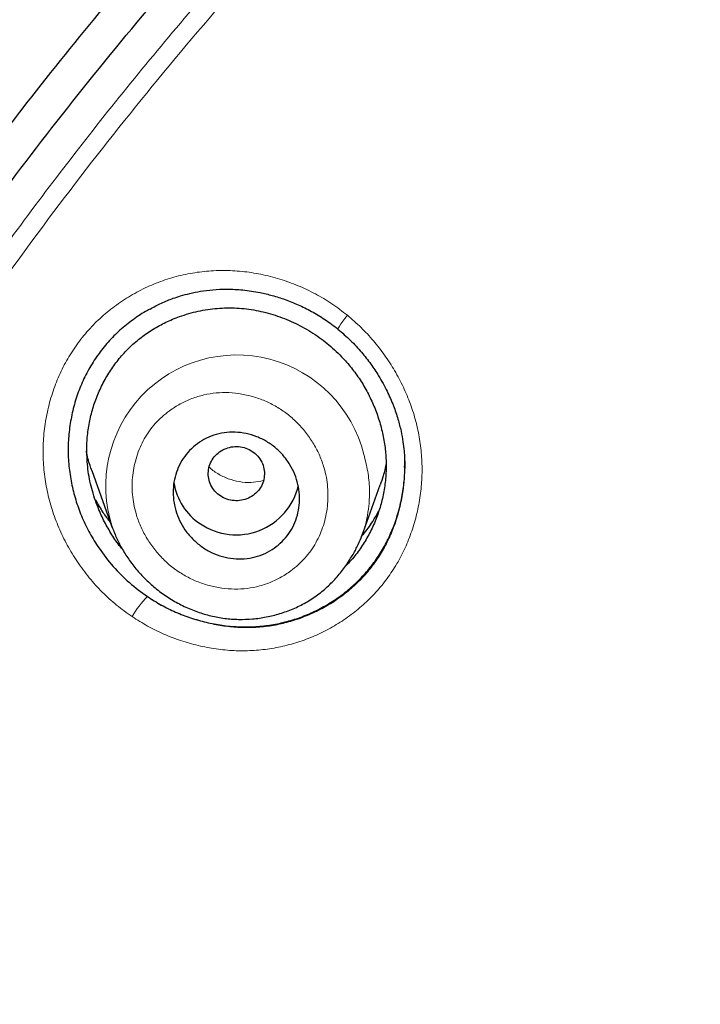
# Model space of a CAD drawing. Header units: millimetres. Extents: x 8 to 846, y 12 to 2113.
# Tile 297 of 515: x 432 to 442, y 1845 to 1859. Entities that reach past the tile are written whole.
import ezdxf

# ---------------------------------------------------------------- set-up
doc = ezdxf.new("R2010")
doc.units = ezdxf.units.MM

msp = doc.modelspace()

# ---------------------------------------------------------------- linework, layer by layer
at = {"color": 8, "linetype": 'Continuous', "lineweight": 0}
msp.add_line((437.473, 1852.684), (437.471, 1852.824), dxfattribs=at)
at = {"color": 7, "linetype": 'Continuous', "lineweight": 30}
for p, q in [((437.474, 1852.671), (437.473, 1852.684)), ((433.019, 1852.622), (433.306, 1851.82)), ((436.866, 1851.689), (437.127, 1852.417)), ((433.318, 1851.807), (433.312, 1851.822)), ((436.864, 1851.7), (436.861, 1851.691))]:
    msp.add_line(p, q, dxfattribs=at)
at = {"color": 8, "linetype": 'Continuous', "lineweight": 0, "flags": 128}
msp.add_lwpolyline([(436.659, 1854.834), (436.625, 1854.789), (436.594, 1854.748), (436.567, 1854.711), (436.547, 1854.681), (436.532, 1854.657), (436.525, 1854.642), (436.526, 1854.635), (436.533, 1854.637)], dxfattribs=at)
at = {"color": 8, "linetype": 'Continuous', "lineweight": 0}
for centre, radius, start, end in [((435.083, 1852.405), 1.864, 13.8871, 198.2061), ((434.872, 1849.79), 1.483, 135.5789, 149.5118)]:
    msp.add_arc(centre, radius, start, end, dxfattribs=at)
at = {"color": 7, "linetype": 'Continuous', "lineweight": 30}
for centre, radius, start, end in [((435.043, 1852.586), 0.866, 189.2154, 236.6287), ((435.077, 1852.614), 0.907, 235.8155, 347.0066)]:
    msp.add_arc(centre, radius, start, end, dxfattribs=at)
at = {"color": 8, "linetype": 'Continuous', "lineweight": 0}
for points, knots in [([(418.074, 1827.918), (418.066, 1828.238), (418.047, 1828.984), (418.052, 1830.153), (418.083, 1831.425), (418.148, 1832.735), (418.246, 1834.081), (418.382, 1835.462), (418.554, 1836.84), (418.76, 1838.214), (419, 1839.582), (419.275, 1840.944), (419.575, 1842.263), (419.898, 1843.537), (420.24, 1844.767), (420.61, 1845.989), (421.009, 1847.204), (421.435, 1848.411), (421.904, 1849.644), (422.417, 1850.904), (422.977, 1852.187), (423.571, 1853.457), (424.196, 1854.712), (424.853, 1855.952), (425.541, 1857.177), (426.24, 1858.352), (426.946, 1859.477), (427.656, 1860.555), (428.391, 1861.618), (429.151, 1862.664), (429.934, 1863.695), (430.765, 1864.739), (431.647, 1865.795), (432.581, 1866.859), (433.542, 1867.901), (434.529, 1868.921), (435.542, 1869.917), (436.581, 1870.89), (437.614, 1871.811), (438.639, 1872.682), (439.653, 1873.507), (440.686, 1874.309), (441.737, 1875.089), (442.807, 1875.847), (443.926, 1876.604), (445.096, 1877.358), (446.32, 1878.105), (447.562, 1878.823), (448.821, 1879.513), (450.098, 1880.173), (451.392, 1880.804), (452.665, 1881.388), (453.915, 1881.928), (455.141, 1882.425), (456.378, 1882.897), (457.626, 1883.341), (458.884, 1883.759), (460.189, 1884.162), (461.543, 1884.547), (462.945, 1884.911), (464.355, 1885.243), (465.773, 1885.541), (467.199, 1885.808), (468.631, 1886.041), (470.028, 1886.237), (471.39, 1886.396), (472.716, 1886.523), (474.044, 1886.622), (475.374, 1886.693), (476.705, 1886.736), (478.078, 1886.751), (479.492, 1886.734), (480.944, 1886.683), (482.395, 1886.599), (483.843, 1886.481), (485.287, 1886.33), (486.727, 1886.146), (488.122, 1885.935), (489.472, 1885.7), (490.776, 1885.445), (492.074, 1885.162), (493.365, 1884.852), (494.649, 1884.515), (495.964, 1884.14), (497.307, 1883.723), (498.678, 1883.263), (500.036, 1882.772), (501.382, 1882.248), (502.714, 1881.694), (504.031, 1881.108), (505.297, 1880.51), (506.511, 1879.901), (507.676, 1879.286), (508.826, 1878.646), (509.961, 1877.982), (511.08, 1877.294), (512.217, 1876.56), (513.368, 1875.78), (514.532, 1874.95), (515.674, 1874.093), (516.795, 1873.21), (517.892, 1872.301), (518.967, 1871.366), (519.989, 1870.433), (520.958, 1869.505), (521.878, 1868.583), (522.776, 1867.642), (523.652, 1866.683), (524.505, 1865.704), (525.36, 1864.678), (526.215, 1863.602), (527.066, 1862.476), (527.888, 1861.33), (528.682, 1860.166), (529.445, 1858.983), (530.179, 1857.783), (530.863, 1856.601), (531.5, 1855.437), (532.091, 1854.295), (532.656, 1853.141), (533.194, 1851.974), (533.704, 1850.797), (534.201, 1849.573), (534.682, 1848.302), (535.143, 1846.985), (535.571, 1845.657), (535.964, 1844.321), (536.325, 1842.976), (536.651, 1841.623), (536.935, 1840.302), (537.179, 1839.012), (537.388, 1837.756), (537.568, 1836.496), (537.718, 1835.232), (537.839, 1833.966), (537.933, 1832.658), (537.998, 1831.31), (538.028, 1829.922), (538.028, 1828.751), (538.005, 1828.042), (537.997, 1827.797)], [0, 0, 0, 0, 0.005252, 0.012201, 0.019149, 0.026096, 0.033674, 0.04125, 0.048826, 0.056401, 0.063977, 0.071552, 0.079127, 0.086071, 0.093015, 0.09996, 0.106905, 0.113851, 0.120799, 0.128379, 0.13596, 0.14354, 0.151118, 0.158695, 0.166272, 0.173848, 0.180792, 0.187736, 0.19468, 0.201624, 0.208568, 0.215513, 0.223089, 0.230666, 0.238244, 0.245823, 0.253404, 0.260985, 0.268564, 0.275511, 0.282457, 0.289402, 0.296347, 0.303291, 0.310235, 0.31781, 0.325386, 0.332961, 0.340537, 0.348114, 0.355691, 0.363269, 0.370217, 0.377167, 0.384116, 0.391064, 0.398011, 0.404957, 0.412534, 0.42011, 0.427686, 0.435261, 0.442837, 0.450412, 0.457988, 0.464933, 0.471879, 0.478825, 0.485772, 0.49272, 0.49967, 0.507251, 0.51483, 0.522408, 0.529986, 0.537562, 0.545138, 0.552714, 0.559658, 0.566603, 0.573547, 0.580492, 0.587437, 0.594382, 0.60196, 0.609538, 0.617118, 0.624699, 0.63228, 0.639859, 0.647436, 0.654382, 0.661327, 0.668271, 0.675216, 0.68216, 0.689104, 0.696679, 0.704255, 0.711831, 0.719408, 0.726986, 0.734564, 0.742145, 0.749094, 0.756043, 0.76299, 0.769936, 0.776881, 0.783826, 0.791402, 0.798978, 0.806553, 0.814128, 0.821704, 0.829279, 0.836855, 0.843801, 0.850747, 0.857694, 0.864643, 0.871592, 0.878541, 0.886119, 0.893697, 0.901273, 0.908849, 0.916425, 0.924, 0.931575, 0.938519, 0.945463, 0.952407, 0.959352, 0.966297, 0.973243, 0.980821, 0.988401, 0.995982, 1, 1, 1, 1]), ([(421.507, 1824.421), (421.52, 1825.319), (421.546, 1827.111), (421.758, 1829.786), (422.096, 1832.439), (422.569, 1835.071), (423.175, 1837.68), (423.915, 1840.266), (424.789, 1842.822), (425.79, 1845.332), (426.915, 1847.784), (428.159, 1850.17), (429.523, 1852.493), (431.005, 1854.754), (432.604, 1856.95), (434.317, 1859.073), (436.134, 1861.109), (438.046, 1863.05), (440.049, 1864.892), (442.142, 1866.636), (444.326, 1868.282), (446.598, 1869.828), (448.952, 1871.269), (451.372, 1872.595), (453.848, 1873.801), (456.376, 1874.885), (458.955, 1875.846), (461.586, 1876.686), (464.267, 1877.404), (466.986, 1877.994), (469.726, 1878.455), (472.475, 1878.785), (475.232, 1878.983), (477.997, 1879.051), (480.768, 1878.987), (483.543, 1878.79), (486.309, 1878.46), (489.049, 1878.002), (491.753, 1877.417), (494.419, 1876.708), (497.046, 1875.873), (499.636, 1874.911), (502.182, 1873.822), (504.671, 1872.612), (507.09, 1871.289), (509.43, 1869.858), (511.692, 1868.323), (513.876, 1866.682), (515.981, 1864.933), (517.999, 1863.08), (519.921, 1861.132), (521.736, 1859.1), (523.44, 1856.991), (525.034, 1854.808), (526.517, 1852.551), (527.89, 1850.218), (529.145, 1847.816), (530.277, 1845.357), (531.278, 1842.855), (532.146, 1840.317), (532.884, 1837.744), (533.493, 1835.135), (533.971, 1832.491), (534.314, 1829.818), (534.531, 1827.124), (534.558, 1825.322), (534.572, 1824.421)], [0, 0, 0, 0, 0.015712, 0.031331, 0.046897, 0.062447, 0.078018, 0.093647, 0.109364, 0.125068, 0.140678, 0.156238, 0.171786, 0.187361, 0.20301, 0.218729, 0.234412, 0.250011, 0.265566, 0.281113, 0.296691, 0.312337, 0.328056, 0.343741, 0.359332, 0.374883, 0.390432, 0.406015, 0.421689, 0.437408, 0.453066, 0.468652, 0.484201, 0.499753, 0.515345, 0.531016, 0.546736, 0.5624, 0.57798, 0.593531, 0.609088, 0.62469, 0.640388, 0.656108, 0.671748, 0.687324, 0.702876, 0.718439, 0.734052, 0.749753, 0.765462, 0.781092, 0.796672, 0.812229, 0.827796, 0.843417, 0.85913, 0.874841, 0.89046, 0.906024, 0.921572, 0.937142, 0.95278, 0.96849, 0.98424, 1, 1, 1, 1]), ([(534.349, 1824.347), (534.342, 1825.015), (534.327, 1826.349), (534.208, 1828.347), (534.018, 1830.34), (533.749, 1832.329), (533.405, 1834.309), (532.996, 1836.235), (532.527, 1838.102), (532.005, 1839.91), (531.419, 1841.696), (530.769, 1843.463), (530.042, 1845.239), (529.236, 1847.023), (528.346, 1848.809), (527.386, 1850.566), (526.357, 1852.293), (525.259, 1853.989), (524.121, 1855.615), (522.95, 1857.167), (521.753, 1858.646), (520.504, 1860.082), (519.205, 1861.475), (517.829, 1862.851), (516.374, 1864.205), (514.838, 1865.533), (513.25, 1866.807), (511.609, 1868.028), (509.922, 1869.191), (508.228, 1870.271), (506.538, 1871.269), (504.851, 1872.189), (503.132, 1873.052), (501.382, 1873.857), (499.566, 1874.62), (497.685, 1875.335), (495.74, 1875.994), (493.769, 1876.585), (491.771, 1877.107), (489.751, 1877.559), (487.755, 1877.932), (485.792, 1878.23), (483.863, 1878.457), (481.93, 1878.62), (479.991, 1878.718), (478.01, 1878.751), (475.99, 1878.716), (473.934, 1878.607), (471.883, 1878.425), (469.838, 1878.17), (467.798, 1877.841), (465.805, 1877.449), (463.866, 1876.998), (461.988, 1876.493), (460.132, 1875.928), (458.301, 1875.301), (456.457, 1874.599), (454.606, 1873.82), (452.753, 1872.961), (450.935, 1872.037), (449.152, 1871.049), (447.402, 1869.995), (445.718, 1868.899), (444.105, 1867.766), (442.568, 1866.605), (441.077, 1865.397), (439.633, 1864.141), (438.206, 1862.811), (436.803, 1861.407), (435.428, 1859.925), (434.112, 1858.396), (432.852, 1856.82), (431.65, 1855.195), (430.528, 1853.558), (429.487, 1851.917), (428.529, 1850.279), (427.631, 1848.615), (426.796, 1846.924), (426.004, 1845.166), (425.261, 1843.343), (424.574, 1841.455), (423.959, 1839.547), (423.418, 1837.619), (422.951, 1835.672), (422.565, 1833.747), (422.256, 1831.849), (422.02, 1829.983), (421.854, 1828.11), (421.749, 1826.231), (421.736, 1824.976), (421.73, 1824.347)], [0, 0, 0, 0, 0.011718, 0.023422, 0.035131, 0.046861, 0.058633, 0.070374, 0.081376, 0.092351, 0.103314, 0.114278, 0.125258, 0.136845, 0.148439, 0.160058, 0.171716, 0.183431, 0.19516, 0.206169, 0.21715, 0.228117, 0.239082, 0.250059, 0.261698, 0.273343, 0.285009, 0.296711, 0.308463, 0.320158, 0.331114, 0.342058, 0.353001, 0.363957, 0.374937, 0.386579, 0.398224, 0.409886, 0.42158, 0.43332, 0.445046, 0.456045, 0.467022, 0.477988, 0.488955, 0.499937, 0.511584, 0.523217, 0.534851, 0.5465, 0.558178, 0.569924, 0.580979, 0.591996, 0.602988, 0.613967, 0.624945, 0.636586, 0.648202, 0.659808, 0.671417, 0.683046, 0.69478, 0.705845, 0.716869, 0.727865, 0.738844, 0.74982, 0.761474, 0.77311, 0.784742, 0.796386, 0.808059, 0.819799, 0.830845, 0.841849, 0.852823, 0.863782, 0.874741, 0.886479, 0.898182, 0.909866, 0.921548, 0.933247, 0.944959, 0.955973, 0.966969, 0.977962, 0.988967, 1, 1, 1, 1]), ([(433.594, 1850.542), (433.519, 1850.596), (433.37, 1850.702), (433.166, 1850.889), (432.98, 1851.095), (432.813, 1851.319), (432.668, 1851.557), (432.547, 1851.806), (432.451, 1852.065), (432.381, 1852.331), (432.338, 1852.602), (432.322, 1852.876), (432.335, 1853.15), (432.376, 1853.423), (432.444, 1853.691), (432.537, 1853.947), (432.657, 1854.189), (432.802, 1854.416), (432.97, 1854.626), (433.159, 1854.816), (433.37, 1854.985), (433.598, 1855.132), (433.84, 1855.256), (434.092, 1855.352), (434.353, 1855.421), (434.62, 1855.463), (434.889, 1855.477), (435.16, 1855.463), (435.43, 1855.422), (435.697, 1855.353), (435.957, 1855.26), (436.205, 1855.142), (436.441, 1855.002), (436.586, 1854.89), (436.659, 1854.834)], [0, 0, 0, 0, 0.031274, 0.062377, 0.093617, 0.1253, 0.156878, 0.188012, 0.219013, 0.250194, 0.281369, 0.312354, 0.343488, 0.375103, 0.406857, 0.438023, 0.46895, 0.499992, 0.531104, 0.562077, 0.593261, 0.625, 0.656521, 0.687645, 0.718702, 0.750026, 0.781091, 0.81207, 0.843281, 0.875033, 0.906586, 0.937729, 0.968764, 1, 1, 1, 1]), ([(436.659, 1854.834), (436.725, 1854.777), (436.856, 1854.664), (437.032, 1854.473), (437.193, 1854.268), (437.335, 1854.047), (437.459, 1853.813), (437.56, 1853.571), (437.638, 1853.323), (437.691, 1853.07), (437.72, 1852.813), (437.725, 1852.555), (437.704, 1852.297), (437.659, 1852.04), (437.59, 1851.79), (437.498, 1851.549), (437.384, 1851.322), (437.247, 1851.109), (437.089, 1850.911), (436.912, 1850.73), (436.716, 1850.567), (436.504, 1850.425), (436.279, 1850.303), (436.045, 1850.205), (435.802, 1850.131), (435.553, 1850.081), (435.3, 1850.055), (435.045, 1850.054), (434.789, 1850.078), (434.535, 1850.127), (434.285, 1850.197), (434.044, 1850.29), (433.812, 1850.403), (433.667, 1850.496), (433.594, 1850.542)], [0, 0, 0, 0, 0.031223, 0.062273, 0.093412, 0.124899, 0.156812, 0.188155, 0.219207, 0.250255, 0.281473, 0.312517, 0.343682, 0.375258, 0.407127, 0.438369, 0.469288, 0.500199, 0.531343, 0.562348, 0.593526, 0.625184, 0.65667, 0.687807, 0.718885, 0.7502, 0.781224, 0.812209, 0.84344, 0.875193, 0.906636, 0.937744, 0.968777, 1, 1, 1, 1]), ([(436.328, 1852.659), (436.308, 1852.718), (436.269, 1852.835), (436.184, 1852.999), (436.08, 1853.154), (435.958, 1853.295), (435.821, 1853.419), (435.67, 1853.524), (435.507, 1853.609), (435.335, 1853.673), (435.156, 1853.716), (434.974, 1853.736), (434.792, 1853.732), (434.614, 1853.703), (434.441, 1853.651), (434.277, 1853.575), (434.137, 1853.486), (434.019, 1853.39), (433.923, 1853.294), (433.838, 1853.189), (433.766, 1853.075), (433.705, 1852.953), (433.658, 1852.825), (433.623, 1852.692), (433.601, 1852.556), (433.592, 1852.418), (433.597, 1852.28), (433.616, 1852.143), (433.651, 1851.994), (433.709, 1851.835), (433.793, 1851.669), (433.898, 1851.514), (434.02, 1851.373), (434.157, 1851.249), (434.308, 1851.144), (434.472, 1851.059), (434.644, 1850.995), (434.824, 1850.952), (435.006, 1850.932), (435.188, 1850.935), (435.366, 1850.964), (435.538, 1851.017), (435.702, 1851.093), (435.842, 1851.182), (435.96, 1851.278), (436.056, 1851.374), (436.14, 1851.48), (436.212, 1851.594), (436.272, 1851.715), (436.32, 1851.842), (436.355, 1851.975), (436.376, 1852.112), (436.385, 1852.25), (436.38, 1852.388), (436.363, 1852.526), (436.339, 1852.615), (436.328, 1852.659)], [0, 0, 0, 0, 0.020726, 0.041665, 0.062465, 0.083541, 0.104245, 0.124919, 0.145749, 0.166473, 0.187421, 0.208549, 0.229258, 0.249912, 0.270664, 0.291379, 0.312424, 0.328318, 0.343915, 0.359382, 0.374892, 0.390346, 0.406126, 0.421744, 0.437357, 0.453186, 0.468774, 0.484278, 0.499858, 0.520633, 0.541402, 0.562507, 0.583514, 0.604241, 0.625028, 0.645721, 0.66671, 0.687516, 0.708737, 0.729451, 0.750027, 0.770826, 0.791549, 0.812562, 0.828429, 0.84402, 0.859505, 0.875054, 0.890486, 0.905938, 0.921574, 0.937547, 0.953175, 0.96876, 0.984485, 1, 1, 1, 1]), ([(436.893, 1852.852), (436.914, 1852.772), (436.955, 1852.612), (436.978, 1852.365), (436.971, 1852.139), (436.938, 1851.937), (436.903, 1851.797), (436.872, 1851.72), (436.864, 1851.7)], [0, 0, 0, 0, 0.210324, 0.420142, 0.629234, 0.786078, 0.944027, 1, 1, 1, 1]), ([(433.813, 1850.828), (433.899, 1850.773), (434.072, 1850.664), (434.355, 1850.541), (434.623, 1850.458), (434.873, 1850.409), (435.1, 1850.386), (435.327, 1850.384), (435.551, 1850.404), (435.772, 1850.448), (435.987, 1850.514), (436.195, 1850.601), (436.394, 1850.707), (436.582, 1850.833), (436.756, 1850.976), (436.914, 1851.136), (437.055, 1851.312), (437.177, 1851.502), (437.278, 1851.705), (437.359, 1851.918), (437.42, 1852.139), (437.459, 1852.366), (437.477, 1852.544), (437.474, 1852.646), (437.474, 1852.671)], [0, 0, 0, 0, 0.0596901, 0.1197499, 0.179966, 0.2250973, 0.2700885, 0.3148696, 0.3594077, 0.4039321, 0.4486489, 0.4935007, 0.538409, 0.583289, 0.6280655, 0.672688, 0.7171473, 0.7615801, 0.8061374, 0.8508388, 0.8956693, 0.9405933, 0.985568, 1, 1, 1, 1]), ([(435.462, 1852.481), (435.416, 1852.471), (435.317, 1852.449), (435.161, 1852.454), (435, 1852.488), (434.849, 1852.555), (434.745, 1852.619), (434.7, 1852.665), (434.694, 1852.671)], [0, 0, 0, 0, 0.1734732, 0.3698386, 0.5683311, 0.7690759, 0.9692057, 1, 1, 1, 1])]:
    msp.add_open_spline(points, degree=3, knots=knots, dxfattribs=at)
at = {"color": 7, "linetype": 'Continuous', "lineweight": 30}
for points, knots in [([(538, 1827.773), (538.001, 1827.791), (538.002, 1827.835), (538.004, 1827.906), (538.006, 1827.988), (538.008, 1828.101), (538.011, 1828.254), (538.015, 1828.455), (538.017, 1828.683), (538.02, 1828.937), (538.021, 1829.217), (538.021, 1829.526), (538.019, 1829.864), (538.014, 1830.232), (538.007, 1830.62), (537.996, 1831.029), (537.982, 1831.456), (537.963, 1831.907), (537.94, 1832.376), (537.9, 1833.055), (537.836, 1833.939), (537.735, 1835.032), (537.61, 1836.137), (537.463, 1837.243), (537.292, 1838.348), (537.099, 1839.453), (536.881, 1840.567), (536.637, 1841.691), (536.366, 1842.823), (536.068, 1843.964), (535.731, 1845.151), (535.35, 1846.383), (534.921, 1847.661), (534.456, 1848.945), (533.952, 1850.234), (533.499, 1851.312), (533.116, 1852.179), (532.819, 1852.828), (532.52, 1853.459), (532.222, 1854.068), (531.928, 1854.653), (531.637, 1855.215), (531.341, 1855.771), (531.042, 1856.319), (530.739, 1856.859), (530.445, 1857.372), (530.159, 1857.858), (529.882, 1858.319), (529.615, 1858.754), (529.358, 1859.163), (529.113, 1859.548), (528.88, 1859.908), (528.661, 1860.241), (528.455, 1860.549), (528.263, 1860.832), (528.085, 1861.092), (527.925, 1861.323), (527.783, 1861.525), (527.662, 1861.697), (527.559, 1861.842), (527.479, 1861.954), (527.415, 1862.043), (527.359, 1862.121), (527.295, 1862.21), (527.211, 1862.325), (527.106, 1862.469), (526.976, 1862.645), (526.827, 1862.847), (526.657, 1863.074), (526.466, 1863.326), (526.265, 1863.588), (526.056, 1863.857), (525.84, 1864.132), (525.608, 1864.424), (525.359, 1864.733), (525.092, 1865.059), (524.811, 1865.397), (524.355, 1865.938), (523.723, 1866.665), (522.891, 1867.583), (522.032, 1868.491), (521.146, 1869.387), (520.259, 1870.246), (519.371, 1871.071), (518.484, 1871.861), (517.661, 1872.565), (516.904, 1873.19), (516.215, 1873.742), (515.529, 1874.274), (514.848, 1874.787), (514.167, 1875.286), (513.43, 1875.809), (512.625, 1876.363), (511.744, 1876.946), (510.831, 1877.527), (509.886, 1878.105), (508.916, 1878.674), (507.919, 1879.234), (506.897, 1879.783), (505.842, 1880.323), (504.768, 1880.847), (503.677, 1881.353), (502.567, 1881.841), (501.427, 1882.315), (500.256, 1882.775), (499.055, 1883.218), (497.847, 1883.634), (496.634, 1884.024), (495.419, 1884.388), (494.176, 1884.733), (492.908, 1885.056), (491.653, 1885.348), (490.414, 1885.61), (489.194, 1885.842), (487.953, 1886.054), (486.702, 1886.241), (485.452, 1886.402), (484.217, 1886.537), (482.961, 1886.649), (481.685, 1886.737), (480.391, 1886.799), (479.121, 1886.833), (477.876, 1886.843), (476.65, 1886.827), (475.442, 1886.788), (474.255, 1886.728), (473.096, 1886.646), (471.964, 1886.546), (470.862, 1886.429), (469.787, 1886.296), (468.708, 1886.143), (467.627, 1885.971), (466.545, 1885.779), (465.498, 1885.575), (464.485, 1885.36), (463.56, 1885.148), (462.717, 1884.941), (461.953, 1884.744), (461.213, 1884.543), (460.497, 1884.339), (459.801, 1884.132), (459.124, 1883.921), (458.449, 1883.704), (457.765, 1883.474), (457.058, 1883.227), (456.329, 1882.963), (455.569, 1882.676), (454.779, 1882.365), (453.96, 1882.03), (453.119, 1881.67), (452.258, 1881.287), (451.377, 1880.878), (450.478, 1880.443), (449.588, 1879.994), (448.707, 1879.531), (447.838, 1879.056), (446.957, 1878.556), (446.064, 1878.029), (445.16, 1877.474), (444.224, 1876.876), (443.258, 1876.234), (442.263, 1875.542), (441.261, 1874.815), (440.381, 1874.148), (439.623, 1873.553), (438.986, 1873.038), (438.348, 1872.507), (437.714, 1871.964), (437.093, 1871.417), (436.495, 1870.875), (435.923, 1870.343), (435.378, 1869.821), (434.858, 1869.311), (434.366, 1868.816), (433.901, 1868.337), (433.461, 1867.874), (433.044, 1867.425), (432.629, 1866.97), (432.219, 1866.509), (431.816, 1866.046), (431.439, 1865.605), (431.088, 1865.185), (430.764, 1864.791), (430.467, 1864.422), (430.194, 1864.079), (429.943, 1863.759), (429.718, 1863.466), (429.516, 1863.201), (429.336, 1862.963), (429.176, 1862.748), (429.034, 1862.556), (428.917, 1862.397), (428.823, 1862.267), (428.747, 1862.163), (428.679, 1862.069), (428.615, 1861.979), (428.546, 1861.883), (428.466, 1861.77), (428.369, 1861.633), (428.256, 1861.473), (428.127, 1861.288), (427.984, 1861.081), (427.826, 1860.851), (427.655, 1860.599), (427.47, 1860.322), (427.249, 1859.989), (426.996, 1859.599), (426.713, 1859.156), (426.425, 1858.695), (426.132, 1858.216), (425.836, 1857.721), (425.537, 1857.209), (425.195, 1856.609), (424.813, 1855.917), (424.391, 1855.126), (423.968, 1854.3), (423.566, 1853.48), (423.183, 1852.67), (422.822, 1851.871), (422.464, 1851.045), (422.111, 1850.193), (421.766, 1849.319), (421.431, 1848.424), (421.105, 1847.508), (420.788, 1846.566), (420.482, 1845.597), (420.187, 1844.601), (419.905, 1843.579), (419.638, 1842.531), (419.406, 1841.538), (419.207, 1840.618), (419.042, 1839.787), (418.893, 1838.98), (418.754, 1838.158), (418.626, 1837.325), (418.511, 1836.484), (418.412, 1835.676), (418.329, 1834.902), (418.26, 1834.167), (418.203, 1833.47), (418.158, 1832.811), (418.123, 1832.186), (418.096, 1831.592), (418.076, 1831.029), (418.063, 1830.497), (418.055, 1830.002), (418.052, 1829.541), (418.052, 1829.119), (418.055, 1828.734), (418.061, 1828.386), (418.067, 1828.072), (418.073, 1827.874), (418.076, 1827.781)], [0, 0, 0, 0, 0.000286, 0.000693, 0.0011, 0.001586, 0.002471, 0.003539, 0.004789, 0.006132, 0.007637, 0.009305, 0.011135, 0.013127, 0.015282, 0.017462, 0.019787, 0.022256, 0.024847, 0.027466, 0.033367, 0.039348, 0.045407, 0.051547, 0.057576, 0.06368, 0.069859, 0.076113, 0.082442, 0.088847, 0.095327, 0.102542, 0.109849, 0.117247, 0.124738, 0.132321, 0.136217, 0.140106, 0.143883, 0.147538, 0.151072, 0.154484, 0.157774, 0.161253, 0.164584, 0.167769, 0.170807, 0.173698, 0.176442, 0.17904, 0.18149, 0.183794, 0.18595, 0.187925, 0.189759, 0.191451, 0.193001, 0.194284, 0.195425, 0.196381, 0.197152, 0.197648, 0.198127, 0.198707, 0.19941, 0.200408, 0.20158, 0.202926, 0.204446, 0.206141, 0.20801, 0.209751, 0.21162, 0.213617, 0.215742, 0.217996, 0.220375, 0.222791, 0.229356, 0.235809, 0.242651, 0.249362, 0.255943, 0.262391, 0.268707, 0.274889, 0.279654, 0.284337, 0.288938, 0.293457, 0.297895, 0.302347, 0.307808, 0.313397, 0.319114, 0.324959, 0.330933, 0.336924, 0.343039, 0.349279, 0.355642, 0.361895, 0.368264, 0.37475, 0.381351, 0.388066, 0.394895, 0.401438, 0.408082, 0.414827, 0.421674, 0.428623, 0.435029, 0.441518, 0.448093, 0.454743, 0.461334, 0.467815, 0.474188, 0.481072, 0.487826, 0.494449, 0.500941, 0.507301, 0.513639, 0.519838, 0.525899, 0.531823, 0.537609, 0.543257, 0.548769, 0.554673, 0.560411, 0.565984, 0.571391, 0.576633, 0.580874, 0.585001, 0.589013, 0.59291, 0.596693, 0.600415, 0.604054, 0.607836, 0.61176, 0.615827, 0.620037, 0.624536, 0.629187, 0.633988, 0.638941, 0.644045, 0.649301, 0.654708, 0.659798, 0.665015, 0.67036, 0.675832, 0.681433, 0.687161, 0.693426, 0.699838, 0.706396, 0.713101, 0.71739, 0.721738, 0.726143, 0.730607, 0.73504, 0.739336, 0.743493, 0.747511, 0.751391, 0.755131, 0.758669, 0.762073, 0.765343, 0.768479, 0.77194, 0.775222, 0.778324, 0.781247, 0.783991, 0.786512, 0.788859, 0.791034, 0.793036, 0.794792, 0.796389, 0.797828, 0.799108, 0.800229, 0.800999, 0.801686, 0.802305, 0.802864, 0.803461, 0.804203, 0.805101, 0.806153, 0.80736, 0.808722, 0.810211, 0.811848, 0.813635, 0.815571, 0.818292, 0.821125, 0.824049, 0.827063, 0.830167, 0.833361, 0.836644, 0.841307, 0.84614, 0.851144, 0.856318, 0.860926, 0.865661, 0.870525, 0.875514, 0.88063, 0.885778, 0.891047, 0.896439, 0.901953, 0.907588, 0.913346, 0.919226, 0.925229, 0.929977, 0.934588, 0.939053, 0.943372, 0.948188, 0.952809, 0.957234, 0.961465, 0.9655, 0.969274, 0.972859, 0.976257, 0.979466, 0.98254, 0.985418, 0.988102, 0.99059, 0.992883, 0.994945, 0.996818, 0.998503, 1, 1, 1, 1]), ([(438.753, 1781.597), (438.116, 1782.151), (436.841, 1783.26), (435.025, 1785.022), (433.286, 1786.854), (431.632, 1788.759), (430.064, 1790.73), (428.585, 1792.765), (427.198, 1794.859), (425.906, 1797.008), (424.711, 1799.21), (423.615, 1801.459), (422.622, 1803.753), (421.734, 1806.086), (420.951, 1808.454), (420.274, 1810.852), (419.705, 1813.277), (419.244, 1815.722), (418.892, 1818.185), (418.651, 1820.66), (418.52, 1823.142), (418.502, 1825.628), (418.596, 1828.113), (418.802, 1830.591), (419.118, 1833.058), (419.543, 1835.51), (420.077, 1837.942), (420.719, 1840.349), (421.467, 1842.727), (422.321, 1845.072), (423.281, 1847.379), (424.343, 1849.643), (425.506, 1851.861), (426.768, 1854.028), (428.124, 1856.141), (429.573, 1858.195), (431.112, 1860.187), (432.739, 1862.114), (434.45, 1863.97), (436.243, 1865.754), (438.115, 1867.459), (440.062, 1869.085), (442.08, 1870.628), (444.165, 1872.085), (446.313, 1873.455), (448.52, 1874.735), (450.781, 1875.922), (453.094, 1877.013), (455.453, 1878.006), (457.856, 1878.898), (460.296, 1879.689), (462.768, 1880.377), (465.27, 1880.962), (467.794, 1881.442), (470.338, 1881.818), (472.897, 1882.085), (475.465, 1882.254), (477.18, 1882.275), (478.038, 1882.285)], [0, 0, 0, 0, 0.017858, 0.035716, 0.053573, 0.07143, 0.089286, 0.107143, 0.124999, 0.142856, 0.160713, 0.178571, 0.196429, 0.214287, 0.232143, 0.25, 0.267856, 0.285712, 0.303568, 0.321425, 0.339282, 0.35714, 0.374998, 0.392856, 0.410713, 0.42857, 0.446428, 0.464285, 0.482142, 0.499999, 0.517857, 0.535714, 0.553571, 0.571428, 0.589285, 0.607142, 0.624999, 0.642856, 0.660713, 0.67857, 0.696427, 0.714284, 0.732141, 0.749999, 0.767857, 0.785715, 0.803573, 0.821432, 0.83929, 0.857149, 0.875005, 0.892861, 0.910716, 0.928572, 0.946428, 0.964284, 0.982141, 1, 1, 1, 1]), ([(478.038, 1879.997), (477.434, 1879.991), (476.226, 1879.981), (474.416, 1879.894), (472.608, 1879.756), (470.804, 1879.561), (469.003, 1879.311), (467.209, 1879.007), (465.477, 1878.659), (463.811, 1878.274), (462.213, 1877.858), (460.632, 1877.398), (459.069, 1876.896), (457.523, 1876.351), (455.942, 1875.743), (454.328, 1875.068), (452.688, 1874.322), (451.077, 1873.528), (449.495, 1872.687), (447.943, 1871.799), (446.418, 1870.862), (444.963, 1869.906), (443.577, 1868.935), (442.263, 1867.956), (440.98, 1866.942), (439.728, 1865.894), (438.508, 1864.811), (437.286, 1863.661), (436.066, 1862.443), (434.855, 1861.154), (433.687, 1859.829), (432.562, 1858.469), (431.48, 1857.073), (430.439, 1855.639), (429.469, 1854.212), (428.569, 1852.798), (427.74, 1851.406), (426.955, 1849.994), (426.213, 1848.564), (425.516, 1847.115), (424.843, 1845.604), (424.201, 1844.032), (423.594, 1842.398), (423.04, 1840.745), (422.54, 1839.075), (422.094, 1837.387), (421.7, 1835.679), (421.369, 1834.004), (421.099, 1832.367), (420.884, 1830.775), (420.717, 1829.182), (420.598, 1827.587), (420.528, 1825.989), (420.504, 1824.343), (420.533, 1822.652), (420.62, 1820.915), (420.763, 1819.181), (420.964, 1817.448), (421.221, 1815.717), (421.535, 1813.99), (421.894, 1812.32), (422.291, 1810.712), (422.722, 1809.167), (423.197, 1807.638), (423.717, 1806.125), (424.282, 1804.628), (424.911, 1803.102), (425.607, 1801.549), (426.376, 1799.973), (427.196, 1798.42), (428.07, 1796.89), (428.995, 1795.381), (429.97, 1793.901), (430.962, 1792.492), (431.963, 1791.158), (432.969, 1789.893), (434.012, 1788.658), (435.091, 1787.454), (436.206, 1786.279), (437.391, 1785.101), (438.65, 1783.923), (439.984, 1782.75), (441.359, 1781.617), (442.774, 1780.524), (444.229, 1779.47), (445.719, 1778.46), (447.195, 1777.524), (448.649, 1776.661), (450.081, 1775.864), (451.534, 1775.109), (453.009, 1774.395), (454.505, 1773.722), (456.07, 1773.071), (457.704, 1772.447), (459.405, 1771.856), (461.124, 1771.317), (462.86, 1770.83), (464.614, 1770.395), (466.381, 1770.014), (468.109, 1769.696), (469.793, 1769.436), (471.432, 1769.23), (473.076, 1769.069), (474.725, 1768.955), (476.38, 1768.884), (477.485, 1768.875), (478.038, 1768.871)], [0, 0, 0, 0, 0.01003, 0.020054, 0.030083, 0.040124, 0.050187, 0.060282, 0.070362, 0.079553, 0.088711, 0.097842, 0.106955, 0.116055, 0.12515, 0.135215, 0.145244, 0.155247, 0.165233, 0.175211, 0.185191, 0.195231, 0.204429, 0.213609, 0.222777, 0.23194, 0.241107, 0.250284, 0.260264, 0.270231, 0.280194, 0.290164, 0.300149, 0.31016, 0.320251, 0.329484, 0.338685, 0.347862, 0.357022, 0.366175, 0.375328, 0.385279, 0.395221, 0.405163, 0.415118, 0.425096, 0.435106, 0.445185, 0.454404, 0.463594, 0.472765, 0.481925, 0.491084, 0.500249, 0.510205, 0.520158, 0.530119, 0.540101, 0.550114, 0.56017, 0.570237, 0.579425, 0.588586, 0.597726, 0.606856, 0.615983, 0.625115, 0.635087, 0.645061, 0.655045, 0.665052, 0.67509, 0.685171, 0.695207, 0.70436, 0.713496, 0.722621, 0.731743, 0.74087, 0.750008, 0.759978, 0.769956, 0.779952, 0.789974, 0.800033, 0.810138, 0.820182, 0.829338, 0.838477, 0.847605, 0.856731, 0.86586, 0.875, 0.885017, 0.895019, 0.905016, 0.915017, 0.92503, 0.935066, 0.945076, 0.954226, 0.963368, 0.97251, 0.981657, 0.990818, 1, 1, 1, 1]), ([(421.006, 1824.397), (421.013, 1825.071), (421.027, 1826.416), (421.146, 1828.43), (421.335, 1830.436), (421.603, 1832.436), (421.946, 1834.428), (422.356, 1836.371), (422.829, 1838.261), (423.358, 1840.096), (423.952, 1841.912), (424.613, 1843.711), (425.35, 1845.519), (426.167, 1847.331), (427.066, 1849.141), (428.035, 1850.92), (429.073, 1852.668), (430.181, 1854.384), (431.331, 1856.03), (432.518, 1857.605), (433.734, 1859.108), (435.003, 1860.568), (436.326, 1861.987), (437.722, 1863.383), (439.194, 1864.754), (440.741, 1866.093), (442.342, 1867.379), (443.994, 1868.611), (445.698, 1869.787), (447.412, 1870.883), (449.13, 1871.899), (450.846, 1872.836), (452.595, 1873.716), (454.377, 1874.537), (456.218, 1875.311), (458.12, 1876.033), (460.081, 1876.699), (462.072, 1877.296), (464.092, 1877.824), (466.139, 1878.282), (468.163, 1878.662), (470.156, 1878.966), (472.111, 1879.199), (474.07, 1879.365), (476.032, 1879.466), (478.039, 1879.501), (480.089, 1879.466), (482.179, 1879.356), (484.263, 1879.171), (486.342, 1878.912), (488.412, 1878.579), (490.428, 1878.182), (492.385, 1877.727), (494.279, 1877.219), (496.149, 1876.649), (497.996, 1876.018), (499.862, 1875.309), (501.743, 1874.519), (503.633, 1873.644), (505.485, 1872.703), (507.302, 1871.696), (509.082, 1870.624), (510.788, 1869.512), (512.418, 1868.366), (513.97, 1867.194), (515.475, 1865.974), (516.933, 1864.707), (518.376, 1863.362), (519.798, 1861.939), (521.193, 1860.436), (522.529, 1858.885), (523.806, 1857.287), (525.025, 1855.641), (526.161, 1853.983), (527.216, 1852.319), (528.188, 1850.659), (529.098, 1848.97), (529.946, 1847.253), (530.747, 1845.475), (531.496, 1843.637), (532.186, 1841.74), (532.805, 1839.82), (533.35, 1837.877), (533.824, 1835.907), (534.218, 1833.953), (534.534, 1832.022), (534.775, 1830.122), (534.946, 1828.218), (535.053, 1826.309), (535.067, 1825.035), (535.073, 1824.397)], [0, 0, 0, 0, 0.011674, 0.023319, 0.034953, 0.046594, 0.058259, 0.069953, 0.080961, 0.091959, 0.102962, 0.113984, 0.125039, 0.136637, 0.148231, 0.159838, 0.171475, 0.183157, 0.194877, 0.205905, 0.216918, 0.22793, 0.238954, 0.250002, 0.261585, 0.273174, 0.284784, 0.296429, 0.308126, 0.319837, 0.330846, 0.341843, 0.352841, 0.363852, 0.374887, 0.386465, 0.398061, 0.409688, 0.421363, 0.433098, 0.444853, 0.455881, 0.466873, 0.477842, 0.4888, 0.499758, 0.511447, 0.523122, 0.534797, 0.546486, 0.558206, 0.569931, 0.580933, 0.591898, 0.602839, 0.613767, 0.624694, 0.636409, 0.648098, 0.659775, 0.671455, 0.683154, 0.694888, 0.705917, 0.716904, 0.727863, 0.738806, 0.749745, 0.761427, 0.773085, 0.784734, 0.79639, 0.808067, 0.819807, 0.830858, 0.841874, 0.852868, 0.863854, 0.874847, 0.886477, 0.898088, 0.909698, 0.921323, 0.932981, 0.944738, 0.955821, 0.966873, 0.97791, 0.988948, 1, 1, 1, 1]), ([(433.849, 1854.922), (433.876, 1854.937), (433.927, 1854.965), (434.009, 1855.008), (434.095, 1855.044), (434.186, 1855.079), (434.292, 1855.113), (434.421, 1855.148), (434.573, 1855.179), (434.75, 1855.202), (434.952, 1855.21), (435.177, 1855.198), (435.393, 1855.165), (435.594, 1855.117), (435.776, 1855.06), (435.963, 1854.985), (436.153, 1854.891), (436.343, 1854.777), (436.463, 1854.684), (436.525, 1854.637)], [0, 0, 0, 0, 0.037098, 0.07127, 0.104061, 0.135269, 0.174295, 0.221111, 0.275676, 0.337963, 0.408232, 0.486691, 0.573395, 0.635774, 0.701755, 0.771263, 0.844205, 0.920479, 1, 1, 1, 1]), ([(433.863, 1854.928), (433.847, 1854.92), (433.757, 1854.876), (433.607, 1854.774), (433.419, 1854.625), (433.251, 1854.456), (433.102, 1854.269), (432.974, 1854.067), (432.868, 1853.851), (432.785, 1853.623), (432.726, 1853.386), (432.69, 1853.143), (432.679, 1852.899), (432.694, 1852.656), (432.733, 1852.414), (432.796, 1852.178), (432.881, 1851.948), (432.99, 1851.727), (433.134, 1851.492), (433.319, 1851.253), (433.55, 1851.019), (433.725, 1850.892), (433.813, 1850.828)], [0, 0, 0, 0, 0.011521, 0.061954, 0.111375, 0.160333, 0.209396, 0.258625, 0.307627, 0.356961, 0.407174, 0.457018, 0.506237, 0.555357, 0.604907, 0.65403, 0.703025, 0.75239, 0.802608, 0.868914, 0.934334, 1, 1, 1, 1]), ([(432.948, 1852.887), (432.949, 1852.957), (432.952, 1853.097), (432.983, 1853.305), (433.032, 1853.509), (433.103, 1853.707), (433.192, 1853.896), (433.3, 1854.075), (433.425, 1854.239), (433.566, 1854.389), (433.722, 1854.523), (433.892, 1854.639), (434.074, 1854.738), (434.288, 1854.827), (434.532, 1854.898), (434.807, 1854.939), (435.084, 1854.943), (435.361, 1854.909), (435.632, 1854.84), (435.894, 1854.737), (436.142, 1854.603), (436.372, 1854.439), (436.563, 1854.264), (436.718, 1854.087), (436.842, 1853.916), (436.95, 1853.733), (437.041, 1853.539), (437.114, 1853.338), (437.168, 1853.133), (437.202, 1852.925), (437.214, 1852.716), (437.206, 1852.507), (437.177, 1852.299), (437.127, 1852.096), (437.056, 1851.898), (436.967, 1851.708), (436.859, 1851.53), (436.744, 1851.374), (436.657, 1851.285), (436.618, 1851.245)], [0, 0, 0, 0, 0.024975, 0.050266, 0.075378, 0.100468, 0.126024, 0.151116, 0.176007, 0.20097, 0.225949, 0.25086, 0.275966, 0.301524, 0.335192, 0.368499, 0.402024, 0.435288, 0.468965, 0.502499, 0.535922, 0.569607, 0.602906, 0.628042, 0.653006, 0.678029, 0.703339, 0.728972, 0.754093, 0.778943, 0.803773, 0.828889, 0.853833, 0.878865, 0.904239, 0.929711, 0.954776, 0.979694, 1, 1, 1, 1]), ([(436.525, 1854.637), (436.585, 1854.584), (436.704, 1854.482), (436.859, 1854.313), (436.992, 1854.144), (437.115, 1853.958), (437.224, 1853.76), (437.315, 1853.553), (437.379, 1853.362), (437.423, 1853.19), (437.451, 1853.038), (437.466, 1852.909), (437.474, 1852.803), (437.476, 1852.721), (437.476, 1852.674), (437.476, 1852.654)], [0, 0, 0, 0, 0.105815, 0.206106, 0.300723, 0.389553, 0.498856, 0.597698, 0.686107, 0.764152, 0.831903, 0.889347, 0.936487, 0.973355, 1, 1, 1, 1]), ([(434.471, 1851.633), (434.427, 1851.68), (434.349, 1851.765), (434.266, 1851.911), (434.212, 1852.053), (434.181, 1852.201), (434.175, 1852.349), (434.193, 1852.495), (434.234, 1852.635), (434.299, 1852.766), (434.385, 1852.884), (434.492, 1852.986), (434.616, 1853.07), (434.755, 1853.13), (434.905, 1853.165), (435.061, 1853.173), (435.218, 1853.155), (435.37, 1853.109), (435.513, 1853.039), (435.642, 1852.946), (435.754, 1852.834), (435.845, 1852.707), (435.914, 1852.57), (435.959, 1852.425), (435.981, 1852.277), (435.977, 1852.129), (435.951, 1851.985), (435.9, 1851.848), (435.827, 1851.721), (435.733, 1851.609), (435.619, 1851.513), (435.489, 1851.439), (435.345, 1851.387), (435.192, 1851.363), (435.035, 1851.364), (434.88, 1851.393), (434.731, 1851.449), (434.591, 1851.527), (434.511, 1851.598), (434.471, 1851.633)], [0, 0, 0, 0, 0.033628, 0.060335, 0.08704, 0.113097, 0.139152, 0.164893, 0.190632, 0.216527, 0.242421, 0.268899, 0.295378, 0.322625, 0.349875, 0.37772, 0.405569, 0.433554, 0.461541, 0.48916, 0.516779, 0.543714, 0.570648, 0.596881, 0.623112, 0.648907, 0.674699, 0.700497, 0.726294, 0.752556, 0.778819, 0.805825, 0.832836, 0.860531, 0.888231, 0.916177, 0.944125, 0.972062, 1, 1, 1, 1]), ([(434.851, 1852.261), (434.881, 1852.244), (434.942, 1852.21), (435.046, 1852.19), (435.151, 1852.194), (435.252, 1852.226), (435.34, 1852.281), (435.411, 1852.356), (435.459, 1852.447), (435.481, 1852.547), (435.476, 1852.649), (435.443, 1852.746), (435.386, 1852.831), (435.308, 1852.9), (435.214, 1852.946), (435.111, 1852.968), (435.005, 1852.963), (434.905, 1852.931), (434.816, 1852.876), (434.745, 1852.801), (434.697, 1852.71), (434.675, 1852.61), (434.68, 1852.508), (434.713, 1852.411), (434.77, 1852.325), (434.824, 1852.282), (434.851, 1852.261)], [0, 0, 0, 0, 0.041659, 0.083341, 0.125, 0.166659, 0.208341, 0.25, 0.291659, 0.333341, 0.375, 0.416659, 0.458341, 0.5, 0.541659, 0.583341, 0.625, 0.666659, 0.708341, 0.75, 0.791659, 0.833341, 0.875, 0.916659, 0.958341, 1, 1, 1, 1]), ([(433.022, 1852.623), (433.012, 1852.647), (432.978, 1852.735), (432.957, 1852.828), (432.941, 1852.896)], [0, 0, 0, 0, 0.266931, 1, 1, 1, 1]), ([(433.453, 1851.506), (433.451, 1851.51), (433.401, 1851.566), (433.319, 1851.686), (433.21, 1851.868), (433.109, 1852.083), (433.023, 1852.33), (432.962, 1852.607), (432.953, 1852.794), (432.948, 1852.887)], [0, 0, 0, 0, 0.008952, 0.14957, 0.290421, 0.432788, 0.62442, 0.812393, 1, 1, 1, 1]), ([(433.813, 1850.828), (433.877, 1850.786), (434.007, 1850.704), (434.213, 1850.604), (434.427, 1850.521), (434.649, 1850.459), (434.876, 1850.416), (435.103, 1850.394), (435.329, 1850.395), (435.553, 1850.418), (435.774, 1850.462), (435.989, 1850.528), (436.197, 1850.616), (436.397, 1850.724), (436.585, 1850.851), (436.759, 1850.996), (436.916, 1851.156), (437.056, 1851.332), (437.177, 1851.521), (437.279, 1851.723), (437.36, 1851.936), (437.421, 1852.158), (437.46, 1852.385), (437.478, 1852.562), (437.475, 1852.662), (437.474, 1852.686)], [0, 0, 0, 0, 0.044801, 0.089383, 0.134125, 0.179402, 0.224976, 0.269765, 0.314167, 0.358594, 0.403441, 0.44798, 0.492633, 0.537818, 0.583382, 0.628142, 0.67254, 0.717028, 0.761531, 0.805923, 0.850652, 0.896153, 0.941334, 0.98598, 1, 1, 1, 1]), ([(437.21, 1852.725), (437.198, 1852.664), (437.177, 1852.56), (437.14, 1852.46), (437.124, 1852.418)], [0, 0, 0, 0, 0.577936, 1, 1, 1, 1]), ([(433.074, 1852.199), (433.108, 1852.141), (433.17, 1852.032), (433.246, 1851.933), (433.282, 1851.887)], [0, 0, 0, 0, 0.535881, 1, 1, 1, 1]), ([(436.865, 1851.694), (436.872, 1851.701), (436.93, 1851.764), (437.012, 1851.88), (437.076, 1851.993), (437.104, 1852.042)], [0, 0, 0, 0, 0.0746598, 0.605614, 1, 1, 1, 1]), ([(433.312, 1851.812), (433.332, 1851.76), (433.374, 1851.652), (433.457, 1851.494), (433.558, 1851.336), (433.681, 1851.181), (433.823, 1851.033), (433.982, 1850.899), (434.153, 1850.783), (434.334, 1850.685), (434.522, 1850.607), (434.715, 1850.55), (434.912, 1850.514), (435.11, 1850.5), (435.309, 1850.506), (435.506, 1850.534), (435.7, 1850.582), (435.888, 1850.651), (436.068, 1850.739), (436.237, 1850.849), (436.392, 1850.979), (436.528, 1851.123), (436.644, 1851.275), (436.738, 1851.423), (436.812, 1851.563), (436.849, 1851.655), (436.866, 1851.699)], [0, 0, 0, 0, 0.036392, 0.074658, 0.114862, 0.157134, 0.201518, 0.246156, 0.290494, 0.334525, 0.378242, 0.421652, 0.464791, 0.507705, 0.550575, 0.593756, 0.637187, 0.680788, 0.724487, 0.768263, 0.812436, 0.856815, 0.898256, 0.935898, 0.96978, 1, 1, 1, 1])]:
    msp.add_open_spline(points, degree=3, knots=knots, dxfattribs=at)

doc.saveas('drawing.dxf')
